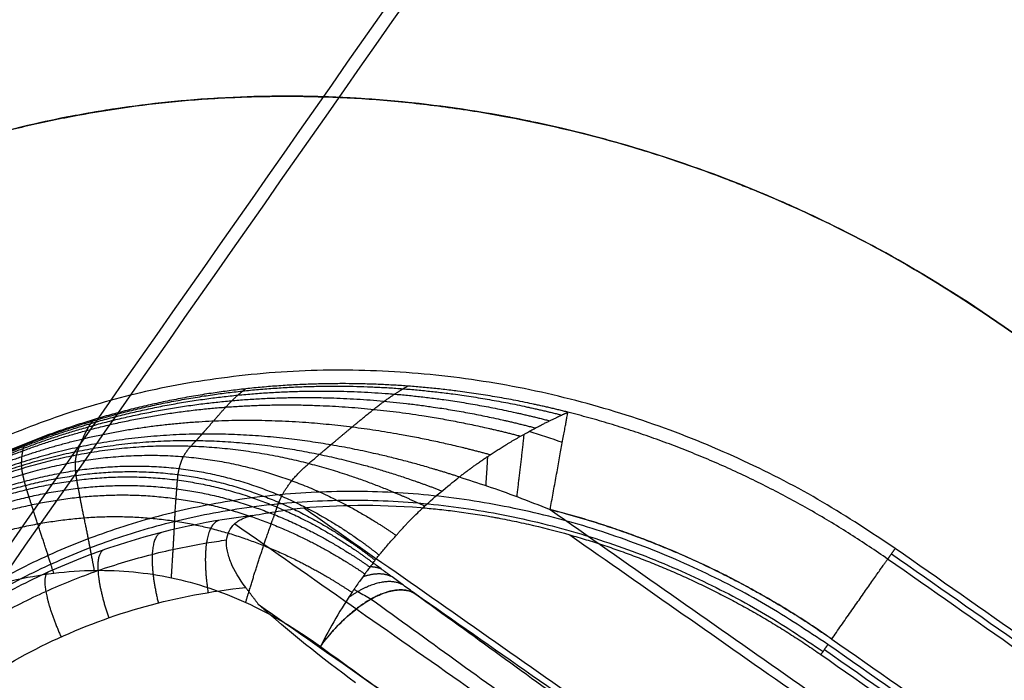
# Model space of a CAD drawing. Header units: millimetres. Extents: x -1267 to 1231, y -1283 to 1250.
# Tile 552 of 656: x -421 to -406, y -186 to -176. Entities that reach past the tile are written whole.
import ezdxf

# ---------------------------------------------------------------- set-up
doc = ezdxf.new("R2010")
doc.units = ezdxf.units.MM
doc.layers.add('Default', color=7, linetype='Continuous', true_color=0x000000)

msp = doc.modelspace()

# ---------------------------------------------------------------- linework, layer by layer
at = {"layer": 'Default'}
for points, degree in [([(-976.261, -413.645, -638.821), (-688.693, -2.956, -638.821), (-401.125, 407.733, -638.821)], 2), ([(-975.497, -412.554, -638.268), (-688.693, -2.956, -638.268), (-401.89, 406.642, -638.268)], 2), ([(-671.85, -542.3, -577.915), (-423.983, -188.309, -577.915), (-176.116, 165.681, -577.915)], 2), ([(-671.136, -540.932, -577.399), (-424.147, -188.195, -577.399), (-177.157, 164.543, -577.399)], 2), ([(-1261.6, 141.817, -453.356), (-809.152, -174.99, -453.356), (-356.705, -491.797, -453.356)], 2), ([(-1260.125, 140.97, -453.883), (-809.066, -174.865, -453.883), (-358.007, -490.7, -453.883)], 2), ([(-417.506, -191.395, -390.636), (-551.663, -97.458, -327.768), (-685.82, -3.52, -264.9)], 2), ([(-418.569, -192.099, -391.853), (-552.726, -98.161, -328.986), (-686.883, -4.223, -266.118)], 2), ([(-686.118, -4.759, -263.683), (-551.961, -98.697, -326.55), (-417.803, -192.635, -389.418)], 2), ([(-418.866, -193.338, -390.636), (-553.024, -99.4, -327.768), (-687.181, -5.462, -264.9)], 2), ([(-430.602, -524.371, -481.812), (-270.526, -295.76, -481.812), (-110.451, -67.148, -481.812)], 2), ([(-429.554, -522.35, -481.346), (-270.772, -295.587, -481.346), (-111.991, -68.824, -481.346)], 2), ([(-406.215, -180.845, -417.501), (-389.52, -192.535, -417.501), (-372.826, -204.225, -417.501)], 2), ([(-406.215, -180.845, -418.055), (-406.215, -180.845, -417.778), (-406.215, -180.845, -417.501)], 2), ([(-372.826, -204.225, -418.055), (-389.52, -192.535, -418.055), (-406.215, -180.845, -418.055)], 2), ([(-412.926, -182.599, -408.012), (-413.094, -182.54, -408.028), (-413.262, -182.484, -408.045), (-413.431, -182.431, -408.06)], 3), ([(-414.492, -183.123, -407.527), (-414.355, -183.165, -407.536), (-414.07, -183.258, -407.55), (-413.611, -183.421, -407.562), (-413.282, -183.549, -407.564), (-413.112, -183.618, -407.564)], 3), ([(-417.63, -183.708, -407.921), (-417.501, -183.684, -408.062), (-417.243, -183.64, -408.336), (-416.987, -183.606, -408.597), (-416.859, -183.591, -408.724)], 3), ([(-389.17, -202.979, -408.724), (-403.014, -193.285, -408.724), (-416.859, -183.591, -408.724)], 2), ([(-413.112, -183.618, -407.564), (-399.252, -193.323, -407.564), (-385.393, -203.027, -407.564)], 2), ([(-417.903, -183.832, -407.536), (-403.765, -193.732, -407.536), (-389.627, -203.631, -407.536)], 2), ([(-412.815, -184.001, -409.358), (-399.018, -193.662, -409.358), (-385.221, -203.323, -409.358)], 2), ([(-407.873, -184.208, -413.271), (-407.93, -184.289, -411.19), (-407.987, -184.37, -409.109)], 2), ([(-375.819, -206.652, -413.271), (-391.846, -195.43, -413.271), (-407.873, -184.208, -413.271)], 2), ([(-407.93, -184.289, -411.19), (-391.903, -195.511, -411.19), (-375.876, -206.733, -411.19)], 2), ([(-415.165, -184.893, -405.204), (-415.228, -184.848, -405.227), (-415.349, -184.761, -405.27), (-415.514, -184.64, -405.33), (-415.665, -184.529, -405.385), (-415.756, -184.461, -405.418), (-415.8, -184.428, -405.434)], 3), ([(-375.933, -206.815, -409.109), (-391.96, -195.592, -409.109), (-407.987, -184.37, -409.109)], 2), ([(-425.142, -195.378, -406.495), (-425.272, -194.859, -406.692), (-425.438, -193.832, -407.046), (-425.424, -192.319, -407.464), (-425.162, -190.88, -407.761), (-424.669, -189.539, -407.94), (-423.962, -188.318, -407.999), (-423.055, -187.236, -407.939), (-421.962, -186.315, -407.76), (-420.7, -185.578, -407.462), (-419.277, -185.048, -407.042), (-418.263, -184.855, -406.691), (-417.736, -184.801, -406.495)], 3), ([(-417.736, -184.801, -406.495), (-417.64, -184.928, -406.422), (-417.545, -185.055, -406.348)], 2), ([(-386.667, -204.848, -405.204), (-400.916, -194.87, -405.204), (-415.165, -184.893, -405.204)], 2), ([(-415.165, -184.893, -405.204), (-414.285, -185.53, -404.674), (-412.585, -186.76, -403.651), (-410.222, -188.469, -402.229), (-408.028, -190.057, -400.908), (-405.991, -191.531, -399.682), (-404.103, -192.897, -398.545), (-402.36, -194.158, -397.497), (-401.302, -194.924, -396.858), (-400.794, -195.291, -396.561)], 3), ([(-417.545, -185.055, -406.348), (-403.814, -194.669, -406.348), (-390.084, -204.284, -406.348)], 2), ([(-416.066, -186.246, -405.424), (-416.586, -185.869, -405.737), (-417.08, -185.472, -406.045), (-417.545, -185.055, -406.348)], 3), ([(-416.6, -185.697, -403.795), (-415.72, -186.333, -403.266), (-414.021, -187.563, -402.243), (-411.658, -189.273, -400.82), (-409.463, -190.861, -399.499), (-407.426, -192.335, -398.273), (-405.538, -193.7, -397.137), (-403.796, -194.962, -396.088), (-402.736, -195.727, -395.45), (-402.235, -196.097, -395.147)], 3), ([(-408.895, -185.667, -413.271), (-408.948, -185.743, -411.314), (-409.002, -185.819, -409.358)], 2), ([(-376.841, -208.111, -413.271), (-392.868, -196.889, -413.271), (-408.895, -185.667, -413.271)], 2), ([(-408.836, -185.583, -407.564), (-392.809, -196.805, -407.564), (-376.782, -208.027, -407.564)], 2), ([(-409.002, -185.819, -409.358), (-392.975, -197.042, -409.358), (-376.948, -208.264, -409.358)], 2), ([(-408.948, -185.743, -411.314), (-392.921, -196.965, -411.314), (-376.894, -208.188, -411.314)], 2)]:
    msp.add_open_spline(points, degree=degree, dxfattribs=at)
for points, degree, knots in [([(-197.202, -347.102, -417.282), (-220.396, -330.861, -439.975), (-291.255, -281.245, -502.464), (-454.271, -167.1, -605.675), (-598.91, -65.823, -638.821), (-688.693, -2.956, -638.821)], 3, [2.41548, 2.41548, 2.41548, 2.41548, 70.396144, 198.636056, 404.995527, 404.995527, 404.995527, 404.995527]), ([(-198.495, -346.196, -417.836), (-221.379, -330.173, -440.159), (-291.89, -280.8, -502.242), (-454.421, -166.995, -605.144), (-598.966, -65.783, -638.268), (-688.693, -2.956, -638.268)], 3, [2.408267, 2.408267, 2.408267, 2.408267, 69.367076, 197.537893, 403.786179, 403.786179, 403.786179, 403.786179]), ([(-430.258, -183.914, -417.282), (-429.691, -183.104, -417.282), (-428.737, -181.991, -417.286), (-427.627, -181.031, -417.294), (-426.852, -180.425, -417.301), (-426.446, -180.138, -417.305), (-425.185, -179.335, -417.318), (-424.303, -178.884, -417.328), (-422.917, -178.333, -417.345), (-422.209, -178.089, -417.354), (-421.355, -177.86, -417.365), (-420.921, -177.759, -417.371), (-420.734, -177.719, -417.374), (-420.609, -177.693, -417.375), (-420.548, -177.681, -417.376), (-419.961, -177.565, -417.384), (-419.171, -177.447, -417.394), (-418.237, -177.374, -417.406), (-417.767, -177.353, -417.412), (-417.531, -177.347, -417.414), (-417.43, -177.345, -417.416), (-417.362, -177.344, -417.417), (-417.331, -177.344, -417.417), (-416.706, -177.338, -417.425), (-415.825, -177.372, -417.435), (-414.8, -177.488, -417.446), (-414.288, -177.564, -417.452), (-414.032, -177.607, -417.454), (-413.904, -177.63, -417.456), (-413.85, -177.64, -417.456), (-413.813, -177.647, -417.457), (-413.797, -177.65, -417.457), (-413.131, -177.774, -417.464), (-412.491, -177.928, -417.47), (-411.54, -178.211, -417.477), (-411.068, -178.364, -417.481), (-410.52, -178.566, -417.485), (-410.247, -178.673, -417.487), (-410.131, -178.72, -417.487), (-410.053, -178.751, -417.488), (-410.017, -178.766, -417.488), (-408.653, -179.328, -417.497), (-407.4, -180.016, -417.501), (-406.215, -180.845, -417.501)], 3, [0, 0, 0, 0, 2.1622, 3.2433, 3.2433, 4.3244, 4.3244, 6.486601, 6.486601, 7.567701, 8.108251, 8.378526, 8.513663, 8.513663, 8.648801, 8.648801, 9.729901, 10.270451, 10.540726, 10.675863, 10.743432, 10.743432, 10.811001, 10.811001, 11.892101, 12.432651, 12.702926, 12.838064, 12.905632, 12.939417, 12.939417, 12.973201, 12.973201, 14.054301, 14.054301, 14.594851, 14.865126, 15.000264, 15.067833, 15.067833, 15.135401, 15.135401, 17.297601, 17.297601, 17.297601, 17.297601]), ([(-406.215, -180.845, -418.055), (-406.808, -180.43, -418.055), (-407.417, -180.051, -418.054), (-408.358, -179.535, -418.051), (-408.834, -179.291, -418.049), (-409.402, -179.029, -418.046), (-409.688, -178.904, -418.044), (-409.812, -178.851, -418.043), (-409.894, -178.817, -418.043), (-409.938, -178.798, -418.043), (-410.599, -178.526, -418.039), (-411.227, -178.304, -418.034), (-412.179, -178.021, -418.026), (-412.657, -177.892, -418.022), (-413.22, -177.765, -418.017), (-413.502, -177.706, -418.014), (-413.643, -177.679, -418.012), (-413.704, -177.667, -418.012), (-413.744, -177.659, -418.011), (-413.766, -177.655, -418.011), (-414.369, -177.543, -418.005), (-415.248, -177.423, -417.996), (-416.277, -177.358, -417.984), (-416.792, -177.344, -417.977), (-417.05, -177.342, -417.974), (-417.16, -177.343, -417.973), (-417.234, -177.343, -417.972), (-417.274, -177.343, -417.972), (-417.848, -177.349, -417.964), (-418.653, -177.394, -417.954), (-419.579, -177.511, -417.942), (-420.039, -177.585, -417.936), (-420.236, -177.621, -417.934), (-420.367, -177.645, -417.932), (-420.435, -177.658, -417.931), (-421.503, -177.87, -417.917), (-422.468, -178.153, -417.905), (-424.313, -178.888, -417.882), (-425.192, -179.339, -417.872), (-427.718, -180.951, -417.846), (-429.126, -182.297, -417.836), (-430.258, -183.914, -417.836)], 3, [0, 0, 0, 0, 1.081886, 1.081886, 1.622829, 1.893301, 2.028537, 2.096155, 2.096155, 2.163772, 2.163772, 3.245659, 3.245659, 3.786602, 4.057073, 4.192309, 4.259927, 4.293736, 4.293736, 4.327545, 4.327545, 5.409431, 5.950374, 6.220846, 6.356082, 6.423699, 6.423699, 6.491317, 6.491317, 7.573204, 8.114147, 8.384618, 8.519854, 8.519854, 8.65509, 8.65509, 10.818862, 10.818862, 12.982635, 12.982635, 17.310179, 17.310179, 17.310179, 17.310179]), ([(-412.842, -182.14, -409.109), (-413.314, -182.02, -409.109), (-414.278, -181.818, -409.109), (-415.771, -181.638, -409.109), (-417.529, -181.67, -409.109), (-419.421, -182.019, -409.109), (-421.042, -182.556, -409.109), (-422.381, -183.191, -409.109), (-423.462, -183.855, -409.109), (-424.374, -184.564, -409.109), (-425.159, -185.318, -409.109), (-425.782, -186.029, -409.109), (-426.284, -186.7, -409.109), (-426.742, -187.401, -409.109), (-427.197, -188.229, -409.109), (-427.636, -189.224, -409.109), (-427.989, -190.322, -409.109), (-428.243, -191.563, -409.109), (-428.382, -193.039, -409.109), (-428.319, -195.197, -409.109), (-427.912, -197.126, -409.109), (-427.254, -198.777, -409.109), (-426.516, -200.082, -409.109), (-425.969, -200.886, -409.109)], 5, [0, 0, 0, 0, 0, 0, 1.381713, 2.763425, 4.145136, 4.835992, 5.526848, 6.606181, 7.685515, 8.764849, 9.304516, 9.844182, 10.386435, 10.928687, 12.013191, 13.097695, 14.1822, 14.876221, 15.570241, 16.958283, 19.734368, 19.734368, 19.734368, 19.734368, 19.734368, 19.734368]), ([(-425.966, -200.792, -408.749), (-426.509, -199.995, -408.772), (-427.242, -198.705, -408.81), (-427.896, -197.073, -408.858), (-428.303, -195.167, -408.915), (-428.371, -193.031, -408.971), (-428.236, -191.567, -409.003), (-427.985, -190.331, -409.024), (-427.634, -189.232, -409.036), (-427.196, -188.235, -409.041), (-426.74, -187.404, -409.044), (-426.28, -186.702, -409.045), (-425.778, -186.03, -409.045), (-425.153, -185.317, -409.044), (-424.366, -184.563, -409.039), (-423.452, -183.855, -409.027), (-422.374, -183.196, -409.004), (-421.046, -182.57, -408.968), (-419.441, -182.043, -408.919), (-417.571, -181.703, -408.857), (-415.834, -181.678, -408.8), (-414.359, -181.861, -408.754), (-413.405, -182.064, -408.725), (-412.938, -182.183, -408.71)], 5, [0.0000267, 0.0000267, 0.0000267, 0.0000267, 0.0000267, 0.0000267, 0.1406726, 0.2110088, 0.246177, 0.2813451, 0.3363002, 0.3912553, 0.4462105, 0.473688, 0.5011656, 0.5285121, 0.5558587, 0.6105518, 0.6652449, 0.719938, 0.7549457, 0.7899535, 0.859969, 0.9299845, 1, 1, 1, 1, 1, 1]), ([(-425.955, -200.601, -408.437), (-426.489, -199.821, -408.468), (-427.212, -198.559, -408.526), (-427.86, -196.968, -408.61), (-428.272, -195.107, -408.72), (-428.35, -193.016, -408.83), (-428.225, -191.575, -408.894), (-427.982, -190.349, -408.938), (-427.634, -189.251, -408.962), (-427.196, -188.248, -408.973), (-426.738, -187.411, -408.978), (-426.276, -186.705, -408.979), (-425.771, -186.03, -408.979), (-425.142, -185.312, -408.975), (-424.349, -184.556, -408.965), (-423.434, -183.851, -408.94), (-422.363, -183.203, -408.895), (-421.054, -182.594, -408.826), (-419.48, -182.088, -408.733), (-417.651, -181.77, -408.62), (-415.953, -181.759, -408.522), (-414.512, -181.947, -408.451), (-413.578, -182.151, -408.41), (-413.12, -182.27, -408.391)], 5, [0, 0, 0, 0, 0, 0, 0.1406726, 0.2110088, 0.246177, 0.2813451, 0.3363002, 0.3912553, 0.4462105, 0.473688, 0.5011656, 0.5285121, 0.5558587, 0.6105518, 0.6652449, 0.719938, 0.7549457, 0.7899535, 0.859969, 0.9299845, 1, 1, 1, 1, 1, 1]), ([(-418.399, -182.472, -407.658), (-418.366, -182.434, -407.714), (-418.296, -182.355, -407.823), (-418.204, -182.253, -407.953), (-418.097, -182.123, -408.132), (-417.96, -181.977, -408.383), (-417.852, -181.876, -408.628), (-417.786, -181.822, -408.813), (-417.753, -181.798, -408.961), (-417.741, -181.788, -409.06), (-417.739, -181.785, -409.109)], 5, [0.734638, 0.734638, 0.734638, 0.734638, 0.734638, 0.734638, 0.8009784, 0.8673189, 0.9004892, 0.9336595, 0.9668297, 0.9999971, 0.9999971, 0.9999971, 0.9999971, 0.9999971, 0.9999971]), ([(-416.444, -182.636, -407.508), (-416.379, -182.581, -407.556), (-416.249, -182.471, -407.65), (-416.085, -182.337, -407.769), (-415.894, -182.173, -407.942), (-415.657, -181.989, -408.209), (-415.472, -181.86, -408.488), (-415.358, -181.79, -408.716), (-415.301, -181.758, -408.909), (-415.281, -181.746, -409.042), (-415.276, -181.743, -409.109)], 5, [0.734638, 0.734638, 0.734638, 0.734638, 0.734638, 0.734638, 0.8009784, 0.8673189, 0.9004892, 0.9336595, 0.9668297, 0.9999971, 0.9999971, 0.9999971, 0.9999971, 0.9999971, 0.9999971]), ([(-425.936, -200.358, -408.186), (-426.456, -199.597, -408.215), (-427.164, -198.371, -408.278), (-427.807, -196.831, -408.385), (-428.226, -195.031, -408.533), (-428.321, -192.996, -408.689), (-428.21, -191.586, -408.783), (-427.977, -190.373, -408.848), (-427.635, -189.275, -408.885), (-427.197, -188.265, -408.903), (-426.736, -187.42, -408.91), (-426.272, -186.708, -408.912), (-425.762, -186.028, -408.911), (-425.127, -185.304, -408.905), (-424.328, -184.546, -408.887), (-423.411, -183.846, -408.849), (-422.349, -183.212, -408.783), (-421.062, -182.626, -408.686), (-419.525, -182.149, -408.558), (-417.745, -181.86, -408.408), (-416.095, -181.867, -408.285), (-414.692, -182.06, -408.206), (-413.781, -182.262, -408.165), (-413.334, -182.379, -408.147)], 5, [0.0000126, 0.0000126, 0.0000126, 0.0000126, 0.0000126, 0.0000126, 0.1406726, 0.2110088, 0.246177, 0.2813451, 0.3363002, 0.3912553, 0.4462105, 0.473688, 0.5011656, 0.5285121, 0.5558587, 0.6105518, 0.6652449, 0.719938, 0.7549457, 0.7899535, 0.859969, 0.9299845, 1, 1, 1, 1, 1, 1]), ([(-425.905, -200.089, -407.984), (-426.409, -199.348, -408.005), (-427.101, -198.161, -408.064), (-427.74, -196.679, -408.182), (-428.17, -194.946, -408.359), (-428.286, -192.975, -408.552), (-428.191, -191.598, -408.671), (-427.971, -190.4, -408.755), (-427.636, -189.302, -408.806), (-427.198, -188.285, -408.832), (-426.734, -187.431, -408.843), (-426.266, -186.712, -408.845), (-425.752, -186.026, -408.843), (-425.11, -185.296, -408.832), (-424.304, -184.535, -408.806), (-423.385, -183.842, -408.755), (-422.333, -183.224, -408.669), (-421.07, -182.664, -408.549), (-419.572, -182.22, -408.394), (-417.845, -181.964, -408.218), (-416.245, -181.992, -408.082), (-414.883, -182.19, -408.004), (-413.996, -182.389, -407.97), (-413.56, -182.503, -407.957)], 5, [0, 0, 0, 0, 0, 0, 0.1406726, 0.2110088, 0.246177, 0.2813451, 0.3363002, 0.3912553, 0.4462105, 0.473688, 0.5011656, 0.5285121, 0.5558587, 0.6105518, 0.6652449, 0.719938, 0.7549457, 0.7899535, 0.859969, 0.9299845, 1, 1, 1, 1, 1, 1]), ([(-425.808, -199.528, -407.697), (-426.289, -198.835, -407.693), (-426.957, -197.734, -407.73), (-427.593, -196.371, -407.847), (-428.045, -194.776, -408.049), (-428.204, -192.933, -408.289), (-428.142, -191.622, -408.446), (-427.95, -190.454, -408.565), (-427.629, -189.356, -408.644), (-427.195, -188.324, -408.689), (-426.725, -187.452, -408.708), (-426.252, -186.722, -408.713), (-425.73, -186.026, -408.708), (-425.075, -185.284, -408.687), (-424.255, -184.521, -408.641), (-423.332, -183.84, -408.561), (-422.296, -183.258, -408.442), (-421.081, -182.752, -408.286), (-419.661, -182.373, -408.097), (-418.041, -182.187, -407.897), (-416.544, -182.258, -407.76), (-415.266, -182.472, -407.701), (-414.43, -182.672, -407.689), (-414.019, -182.784, -407.69)], 5, [0, 0, 0, 0, 0, 0, 0.1406726, 0.2110088, 0.246177, 0.2813451, 0.3363002, 0.3912553, 0.4462105, 0.473688, 0.5011656, 0.5285121, 0.5558587, 0.6105518, 0.6652449, 0.719938, 0.7549457, 0.7899535, 0.859969, 0.9299845, 1, 1, 1, 1, 1, 1]), ([(-420.263, -182.67, -407.909), (-420.254, -182.646, -407.962), (-420.234, -182.596, -408.066), (-420.206, -182.533, -408.194), (-420.171, -182.453, -408.36), (-420.124, -182.367, -408.573), (-420.086, -182.307, -408.766), (-420.061, -182.276, -408.902), (-420.049, -182.261, -409.006), (-420.045, -182.255, -409.075), (-420.044, -182.253, -409.109)], 5, [0.734638, 0.734638, 0.734638, 0.734638, 0.734638, 0.734638, 0.8009784, 0.8673189, 0.9004892, 0.9336595, 0.9668297, 0.9999971, 0.9999971, 0.9999971, 0.9999971, 0.9999971, 0.9999971]), ([(-414.492, -183.123, -407.527), (-414.395, -183.047, -407.55), (-414.202, -182.904, -407.606), (-413.97, -182.747, -407.7), (-413.701, -182.579, -407.84), (-413.373, -182.397, -408.089), (-413.116, -182.266, -408.369), (-412.956, -182.191, -408.625), (-412.876, -182.155, -408.856), (-412.849, -182.142, -409.022), (-412.842, -182.14, -409.109)], 5, [0, 0, 0, 0, 0, 0, 0.431572, 0.863145, 1.078932, 1.294719, 1.510505, 1.726292, 1.726292, 1.726292, 1.726292, 1.726292, 1.726292]), ([(-414.492, -183.123, -407.527), (-414.876, -182.998, -407.504), (-415.653, -182.772, -407.478), (-416.839, -182.518, -407.496), (-418.227, -182.396, -407.616), (-419.74, -182.52, -407.824), (-421.084, -182.843, -408.036), (-422.255, -183.305, -408.222), (-423.278, -183.856, -408.372), (-424.208, -184.522, -408.48), (-425.041, -185.284, -408.546), (-425.709, -186.032, -408.576), (-426.235, -186.734, -408.584), (-426.711, -187.472, -408.578), (-427.181, -188.357, -408.55), (-427.607, -189.402, -408.486), (-427.912, -190.501, -408.38), (-428.08, -191.645, -408.228), (-428.116, -192.897, -408.04), (-427.925, -194.622, -407.766), (-427.455, -196.082, -407.556), (-426.812, -197.317, -407.463), (-426.139, -198.314, -407.474), (-425.654, -198.941, -407.522)], 5, [-17.307135, -17.307135, -17.307135, -17.307135, -17.307135, -17.307135, -16.095367, -14.883599, -13.671832, -13.065948, -12.460064, -11.513483, -10.566902, -9.620321, -9.147031, -8.67374, -8.198182, -7.722625, -6.771509, -5.820393, -4.869278, -4.260618, -3.651958, -2.434639, 0, 0, 0, 0, 0, 0]), ([(-425.544, -198.616, -407.425), (-426.048, -198.036, -407.353), (-426.739, -197.107, -407.317), (-427.392, -195.943, -407.401), (-427.868, -194.552, -407.617), (-428.068, -192.882, -407.911), (-428.043, -191.656, -408.117), (-427.884, -190.521, -408.286), (-427.589, -189.42, -408.406), (-427.168, -188.37, -408.479), (-426.7, -187.48, -408.511), (-426.225, -186.741, -408.518), (-425.698, -186.039, -408.509), (-425.025, -185.291, -408.473), (-424.185, -184.532, -408.398), (-423.25, -183.873, -408.276), (-422.233, -183.334, -408.109), (-421.083, -182.891, -407.906), (-419.776, -182.591, -407.68), (-418.318, -182.494, -407.465), (-416.99, -182.648, -407.352), (-415.86, -182.939, -407.354), (-415.119, -183.194, -407.401), (-414.754, -183.336, -407.435)], 5, [0.0000356, 0.0000356, 0.0000356, 0.0000356, 0.0000356, 0.0000356, 0.1406726, 0.2110088, 0.246177, 0.2813451, 0.3363002, 0.3912553, 0.4462105, 0.473688, 0.5011656, 0.5285121, 0.5558587, 0.6105518, 0.6652449, 0.719938, 0.7549457, 0.7899535, 0.859969, 0.9299845, 1.0000242, 1.0000242, 1.0000242, 1.0000242, 1.0000242, 1.0000242]), ([(-418.771, -183.17, -406.403), (-418.769, -183.154, -406.438), (-418.766, -183.121, -406.508), (-418.761, -183.057, -406.649), (-418.734, -182.935, -406.847), (-418.691, -182.81, -407.057), (-418.614, -182.7, -407.26), (-418.523, -182.608, -407.456), (-418.453, -182.533, -407.57), (-418.417, -182.493, -407.629), (-418.399, -182.472, -407.658)], 5, [0.4535622, 0.4535622, 0.4535622, 0.4535622, 0.4535622, 0.4535622, 0.4886966, 0.5238311, 0.5941, 0.6643689, 0.6995034, 0.734638, 0.734638, 0.734638, 0.734638, 0.734638, 0.734638]), ([(-425.418, -198.295, -407.26), (-425.952, -197.771, -407.186), (-426.673, -196.915, -407.15), (-427.341, -195.824, -407.241), (-427.819, -194.496, -407.472), (-428.023, -192.872, -407.788), (-428.003, -191.666, -408.011), (-427.852, -190.537, -408.195), (-427.566, -189.433, -408.329), (-427.152, -188.379, -408.411), (-426.688, -187.486, -408.448), (-426.215, -186.748, -408.456), (-425.688, -186.048, -408.445), (-425.012, -185.302, -408.405), (-424.166, -184.548, -408.321), (-423.225, -183.896, -408.185), (-422.211, -183.367, -408.001), (-421.078, -182.936, -407.782), (-419.805, -182.651, -407.539), (-418.401, -182.578, -407.308), (-417.133, -182.766, -407.189), (-416.06, -183.103, -407.19), (-415.361, -183.4, -407.239), (-415.017, -183.564, -407.275)], 5, [0.0001149, 0.0001149, 0.0001149, 0.0001149, 0.0001149, 0.0001149, 0.1406726, 0.2110088, 0.246177, 0.2813451, 0.3363002, 0.3912553, 0.4462105, 0.473688, 0.5011656, 0.5285121, 0.5558587, 0.6105518, 0.6652449, 0.719938, 0.7549457, 0.7899535, 0.859969, 0.9299845, 0.9998626, 0.9998626, 0.9998626, 0.9998626, 0.9998626, 0.9998626]), ([(-421.138, -182.902, -408.045), (-421.138, -182.883, -408.094), (-421.136, -182.847, -408.192), (-421.132, -182.802, -408.313), (-421.125, -182.749, -408.469), (-421.113, -182.693, -408.659), (-421.101, -182.655, -408.826), (-421.093, -182.635, -408.94), (-421.09, -182.626, -409.025), (-421.089, -182.621, -409.081), (-421.088, -182.62, -409.109)], 5, [0.734638, 0.734638, 0.734638, 0.734638, 0.734638, 0.734638, 0.8009784, 0.8673189, 0.9004892, 0.9336595, 0.9668297, 0.9999971, 0.9999971, 0.9999971, 0.9999971, 0.9999971, 0.9999971]), ([(-420.299, -183.172, -406.865), (-420.301, -183.157, -406.894), (-420.306, -183.127, -406.951), (-420.316, -183.07, -407.064), (-420.321, -182.977, -407.223), (-420.324, -182.89, -407.387), (-420.314, -182.818, -407.551), (-420.295, -182.757, -407.718), (-420.278, -182.709, -407.825), (-420.268, -182.683, -407.881), (-420.263, -182.67, -407.909)], 5, [0.4535622, 0.4535622, 0.4535622, 0.4535622, 0.4535622, 0.4535622, 0.4886966, 0.5238311, 0.5941, 0.6643689, 0.6995034, 0.734638, 0.734638, 0.734638, 0.734638, 0.734638, 0.734638]), ([(-417.259, -183.582, -405.925), (-417.254, -183.569, -405.968), (-417.244, -183.541, -406.055), (-417.223, -183.483, -406.236), (-417.164, -183.355, -406.514), (-417.055, -183.184, -406.83), (-416.878, -182.998, -407.11), (-416.685, -182.839, -407.324), (-416.547, -182.723, -407.432), (-416.479, -182.665, -407.483), (-416.444, -182.636, -407.508)], 5, [0.4535622, 0.4535622, 0.4535622, 0.4535622, 0.4535622, 0.4535622, 0.4886966, 0.5238311, 0.5941, 0.6643689, 0.6995034, 0.734638, 0.734638, 0.734638, 0.734638, 0.734638, 0.734638]), ([(-425.15, -197.752, -406.731), (-425.745, -197.331, -406.726), (-426.528, -196.61, -406.775), (-427.228, -195.642, -406.931), (-427.716, -194.413, -407.206), (-427.93, -192.858, -407.561), (-427.921, -191.682, -407.811), (-427.787, -190.559, -408.024), (-427.517, -189.45, -408.184), (-427.117, -188.39, -408.286), (-426.662, -187.496, -408.334), (-426.194, -186.763, -408.344), (-425.67, -186.069, -408.331), (-424.99, -185.33, -408.28), (-424.134, -184.587, -408.175), (-423.183, -183.948, -408.012), (-422.169, -183.435, -407.8), (-421.06, -183.025, -407.552), (-419.839, -182.768, -407.277), (-418.519, -182.736, -407.005), (-417.352, -182.989, -406.827), (-416.382, -183.419, -406.754), (-415.756, -183.798, -406.741), (-415.451, -184.01, -406.743)], 5, [0.0000288, 0.0000288, 0.0000288, 0.0000288, 0.0000288, 0.0000288, 0.1406726, 0.2110088, 0.246177, 0.2813451, 0.3363002, 0.3912553, 0.4462105, 0.473688, 0.5011656, 0.5285121, 0.5558587, 0.6105518, 0.6652449, 0.719938, 0.7549457, 0.7899535, 0.859969, 0.9299845, 0.9999795, 0.9999795, 0.9999795, 0.9999795, 0.9999795, 0.9999795]), ([(-424.956, -197.421, -406.056), (-425.564, -197.05, -406.174), (-426.36, -196.401, -406.367), (-427.07, -195.505, -406.623), (-427.575, -194.347, -406.949), (-427.818, -192.848, -407.336), (-427.834, -191.697, -407.607), (-427.723, -190.582, -407.842), (-427.47, -189.47, -408.027), (-427.082, -188.406, -408.151), (-426.632, -187.51, -408.209), (-426.168, -186.781, -408.223), (-425.646, -186.092, -408.207), (-424.963, -185.358, -408.145), (-424.099, -184.623, -408.019), (-423.139, -183.999, -407.83), (-422.125, -183.511, -407.594), (-421.034, -183.133, -407.324), (-419.849, -182.914, -407.022), (-418.586, -182.923, -406.701), (-417.485, -183.211, -406.437), (-416.576, -183.677, -406.236), (-415.993, -184.082, -406.112), (-415.708, -184.309, -406.052)], 5, [0.0000431, 0.0000431, 0.0000431, 0.0000431, 0.0000431, 0.0000431, 0.1406726, 0.2110088, 0.246177, 0.2813451, 0.3363002, 0.3912553, 0.4462105, 0.473688, 0.5011656, 0.5285121, 0.5558587, 0.6105518, 0.6652449, 0.719938, 0.7549457, 0.7899535, 0.859969, 0.9299845, 0.9999225, 0.9999225, 0.9999225, 0.9999225, 0.9999225, 0.9999225]), ([(-421.061, -183.314, -407.086), (-421.064, -183.301, -407.112), (-421.072, -183.275, -407.164), (-421.088, -183.225, -407.267), (-421.106, -183.15, -407.414), (-421.122, -183.08, -407.565), (-421.133, -183.019, -407.717), (-421.138, -182.968, -407.866), (-421.138, -182.93, -407.967), (-421.138, -182.911, -408.019), (-421.138, -182.902, -408.045)], 5, [0.4535622, 0.4535622, 0.4535622, 0.4535622, 0.4535622, 0.4535622, 0.4886966, 0.5238311, 0.5941, 0.6643689, 0.6995034, 0.734638, 0.734638, 0.734638, 0.734638, 0.734638, 0.734638]), ([(-424.902, -197.339, -405.732), (-425.499, -196.97, -405.9), (-426.281, -196.329, -406.152), (-426.985, -195.451, -406.453), (-427.494, -194.317, -406.807), (-427.753, -192.843, -407.213), (-427.783, -191.705, -407.496), (-427.686, -190.594, -407.743), (-427.442, -189.482, -407.94), (-427.06, -188.417, -408.072), (-426.612, -187.52, -408.136), (-426.151, -186.793, -408.15), (-425.63, -186.107, -408.133), (-424.945, -185.375, -408.067), (-424.077, -184.645, -407.932), (-423.114, -184.03, -407.732), (-422.1, -183.555, -407.484), (-421.017, -183.196, -407.201), (-419.847, -182.995, -406.881), (-418.606, -183.019, -406.534), (-417.524, -183.31, -406.23), (-416.629, -183.768, -405.976), (-416.052, -184.165, -405.806), (-415.77, -184.387, -405.721)], 5, [-0.0000008, -0.0000008, -0.0000008, -0.0000008, -0.0000008, -0.0000008, 0.1406726, 0.2110088, 0.246177, 0.2813451, 0.3363002, 0.3912553, 0.4462105, 0.473688, 0.5011656, 0.5285121, 0.5558587, 0.6105518, 0.6652449, 0.719938, 0.7549457, 0.7899535, 0.859969, 0.9299845, 0.999938, 0.999938, 0.999938, 0.999938, 0.999938, 0.999938]), ([(-424.874, -197.296, -405.449), (-425.455, -196.919, -405.647), (-426.217, -196.276, -405.937), (-426.907, -195.406, -406.273), (-427.415, -194.292, -406.654), (-427.685, -192.839, -407.085), (-427.728, -191.713, -407.383), (-427.642, -190.606, -407.642), (-427.409, -189.494, -407.85), (-427.033, -188.428, -407.99), (-426.59, -187.531, -408.057), (-426.131, -186.807, -408.073), (-425.612, -186.125, -408.055), (-424.925, -185.396, -407.985), (-424.055, -184.673, -407.843), (-423.087, -184.067, -407.632), (-422.073, -183.605, -407.37), (-420.997, -183.261, -407.072), (-419.841, -183.074, -406.732), (-418.617, -183.106, -406.359), (-417.549, -183.39, -406.023), (-416.66, -183.833, -405.732), (-416.083, -184.215, -405.534), (-415.8, -184.428, -405.434)], 5, [-15.790386, -15.790386, -15.790386, -15.790386, -15.790386, -15.790386, -13.569112, -12.458475, -11.903157, -11.347838, -10.480076, -9.612313, -8.744551, -8.31067, -7.876788, -7.444976, -7.013163, -6.149538, -5.285913, -4.422287, -3.869501, -3.316716, -2.211144, -1.105572, 0, 0, 0, 0, 0, 0]), ([(-418.863, -184.654, -404.991), (-418.853, -184.459, -405.042), (-418.834, -184.179, -405.164), (-418.814, -183.884, -405.366), (-418.811, -183.611, -405.668), (-418.783, -183.352, -406.03), (-418.778, -183.248, -406.238), (-418.774, -183.196, -406.347), (-418.771, -183.17, -406.403)], 5, [-0.0000001, -0.0000001, -0.0000001, -0.0000001, -0.0000001, -0.0000001, 0.2267811, 0.3401716, 0.3968669, 0.4535622, 0.4535622, 0.4535622, 0.4535622, 0.4535622, 0.4535622]), ([(-415.8, -184.428, -405.434), (-415.793, -184.418, -405.535), (-415.781, -184.402, -405.649), (-415.753, -184.365, -405.835), (-415.741, -184.35, -405.899), (-415.721, -184.324, -405.998), (-415.709, -184.31, -406.048), (-415.697, -184.295, -406.099), (-415.688, -184.284, -406.133), (-415.683, -184.278, -406.153), (-415.649, -184.237, -406.277), (-415.611, -184.192, -406.39), (-415.544, -184.114, -406.554), (-415.52, -184.087, -406.608), (-415.48, -184.043, -406.687), (-415.46, -184.02, -406.726), (-415.435, -183.993, -406.771), (-415.422, -183.979, -406.793), (-415.417, -183.973, -406.802), (-415.413, -183.969, -406.808), (-415.41, -183.966, -406.814), (-415.404, -183.959, -406.824), (-415.387, -183.94, -406.853), (-415.343, -183.892, -406.92), (-415.325, -183.873, -406.946), (-415.292, -183.838, -406.991), (-415.281, -183.825, -407.007), (-415.261, -183.805, -407.031), (-415.252, -183.795, -407.043), (-415.241, -183.784, -407.056), (-415.234, -183.776, -407.065), (-415.229, -183.771, -407.071), (-415.194, -183.735, -407.112), (-415.16, -183.701, -407.148), (-415.105, -183.647, -407.201), (-415.077, -183.62, -407.226), (-415.048, -183.593, -407.25), (-415.028, -183.575, -407.266), (-415.016, -183.564, -407.276), (-414.976, -183.527, -407.306), (-414.939, -183.494, -407.333), (-414.873, -183.437, -407.373), (-414.85, -183.417, -407.386), (-414.801, -183.375, -407.413), (-414.77, -183.349, -407.428), (-414.635, -183.237, -407.49), (-414.551, -183.171, -407.513), (-414.492, -183.123, -407.527)], 3, [0, 0, 0, 0, 0.239736, 0.239736, 0.359604, 0.359604, 0.419538, 0.449505, 0.449505, 0.479472, 0.479472, 0.719208, 0.719208, 0.839076, 0.839076, 0.89901, 0.928977, 0.94396, 0.951452, 0.951452, 0.958944, 0.958944, 1.078812, 1.078812, 1.138746, 1.138746, 1.168713, 1.168713, 1.183696, 1.191188, 1.191188, 1.19868, 1.19868, 1.318548, 1.318548, 1.378481, 1.408448, 1.408448, 1.438415, 1.438415, 1.558283, 1.558283, 1.618217, 1.618217, 1.678151, 1.678151, 1.917887, 1.917887, 1.917887, 1.917887]), ([(-424.829, -197.229, -405.066), (-425.387, -196.841, -405.292), (-426.116, -196.195, -405.621), (-426.783, -195.339, -405.996), (-427.284, -194.255, -406.411), (-427.569, -192.834, -406.876), (-427.63, -191.726, -407.197), (-427.564, -190.626, -407.476), (-427.346, -189.513, -407.7), (-426.983, -188.447, -407.85), (-426.546, -187.552, -407.923), (-426.093, -186.833, -407.94), (-425.577, -186.158, -407.921), (-424.89, -185.437, -407.846), (-424.015, -184.725, -407.693), (-423.041, -184.135, -407.466), (-422.026, -183.694, -407.185), (-420.961, -183.373, -406.864), (-419.826, -183.205, -406.498), (-418.632, -183.245, -406.09), (-417.588, -183.517, -405.718), (-416.71, -183.932, -405.39), (-416.134, -184.29, -405.164), (-415.85, -184.49, -405.05)], 5, [0, 0, 0, 0, 0, 0, 0.1406726, 0.2110088, 0.246177, 0.2813451, 0.3363002, 0.3912553, 0.4462105, 0.473688, 0.5011656, 0.5285121, 0.5558587, 0.6105518, 0.6652449, 0.719938, 0.7549457, 0.7899535, 0.859969, 0.9299845, 0.9999221, 0.9999221, 0.9999221, 0.9999221, 0.9999221, 0.9999221]), ([(-420.65, -184.584, -405.725), (-420.704, -184.419, -405.793), (-420.781, -184.177, -405.931), (-420.865, -183.915, -406.158), (-420.951, -183.667, -406.476), (-421.012, -183.467, -406.796), (-421.041, -183.379, -406.961), (-421.054, -183.336, -407.044), (-421.061, -183.314, -407.086)], 5, [0.0000003, 0.0000003, 0.0000003, 0.0000003, 0.0000003, 0.0000003, 0.2267811, 0.3401716, 0.3968669, 0.4535622, 0.4535622, 0.4535622, 0.4535622, 0.4535622, 0.4535622]), ([(-420.033, -184.541, -405.49), (-420.067, -184.364, -405.554), (-420.115, -184.106, -405.688), (-420.168, -183.829, -405.906), (-420.23, -183.567, -406.217), (-420.267, -183.34, -406.55), (-420.287, -183.244, -406.728), (-420.295, -183.196, -406.819), (-420.299, -183.172, -406.865)], 5, [0.0000006, 0.0000006, 0.0000006, 0.0000006, 0.0000006, 0.0000006, 0.2267811, 0.3401716, 0.3968669, 0.4535622, 0.4535622, 0.4535622, 0.4535622, 0.4535622, 0.4535622]), ([(-424.755, -197.123, -404.747), (-425.293, -196.735, -404.994), (-425.996, -196.097, -405.351), (-426.644, -195.264, -405.751), (-427.141, -194.215, -406.187), (-427.442, -192.829, -406.672), (-427.52, -191.741, -407.007), (-427.474, -190.648, -407.3), (-427.272, -189.536, -407.537), (-426.921, -188.471, -407.696), (-426.491, -187.579, -407.774), (-426.044, -186.868, -407.792), (-425.533, -186.201, -407.772), (-424.845, -185.488, -407.692), (-423.967, -184.789, -407.53), (-422.989, -184.214, -407.291), (-421.974, -183.794, -406.996), (-420.922, -183.497, -406.661), (-419.809, -183.349, -406.279), (-418.646, -183.4, -405.852), (-417.632, -183.665, -405.457), (-416.773, -184.063, -405.101), (-416.207, -184.404, -404.854), (-415.926, -184.594, -404.728)], 5, [0, 0, 0, 0, 0, 0, 0.140673, 0.211009, 0.246177, 0.281345, 0.3363, 0.391255, 0.44621, 0.473688, 0.501166, 0.528512, 0.555859, 0.610552, 0.665245, 0.719938, 0.754946, 0.789953, 0.859969, 0.929984, 1, 1, 1, 1, 1, 1]), ([(-417.735, -185.029, -404.436), (-417.677, -184.827, -404.469), (-417.588, -184.541, -404.576), (-417.491, -184.251, -404.77), (-417.407, -183.987, -405.07), (-417.312, -183.739, -405.478), (-417.281, -183.647, -405.724), (-417.266, -183.603, -405.857), (-417.259, -183.582, -405.925)], 5, [0.0000012, 0.0000012, 0.0000012, 0.0000012, 0.0000012, 0.0000012, 0.2267811, 0.3401716, 0.3968669, 0.4535622, 0.4535622, 0.4535622, 0.4535622, 0.4535622, 0.4535622]), ([(-416.859, -183.591, -408.724), (-416.352, -183.547, -408.952), (-415.756, -183.533, -409.117), (-414.991, -183.595, -409.231), (-414.909, -183.603, -409.243), (-414.737, -183.621, -409.264), (-414.65, -183.631, -409.274), (-414.381, -183.665, -409.301), (-414.196, -183.693, -409.315), (-413.98, -183.731, -409.328), (-413.959, -183.735, -409.329), (-413.914, -183.743, -409.331), (-413.846, -183.756, -409.335), (-413.684, -183.788, -409.342), (-413.539, -183.819, -409.347), (-413.242, -183.886, -409.355), (-413.033, -183.939, -409.358), (-412.815, -184.001, -409.358)], 3, [-2.622004, -2.622004, -2.622004, -2.622004, -1.311002, -1.311002, -1.147127, -1.147127, -0.983252, -0.983252, -0.655501, -0.655501, -0.614532, -0.614532, -0.573563, -0.491626, -0.327751, -0.327751, 0, 0, 0, 0]), ([(-424.551, -196.849, -404.265), (-425.057, -196.477, -404.537), (-425.714, -195.875, -404.922), (-426.325, -195.1, -405.342), (-426.814, -194.128, -405.786), (-427.14, -192.819, -406.277), (-427.249, -191.774, -406.617), (-427.236, -190.703, -406.919), (-427.063, -189.601, -407.165), (-426.735, -188.548, -407.332), (-426.321, -187.669, -407.413), (-425.888, -186.977, -407.433), (-425.389, -186.331, -407.412), (-424.708, -185.639, -407.33), (-423.831, -184.967, -407.161), (-422.852, -184.425, -406.913), (-421.847, -184.045, -406.61), (-420.826, -183.79, -406.271), (-419.766, -183.679, -405.885), (-418.674, -183.75, -405.45), (-417.73, -184.006, -405.039), (-416.925, -184.378, -404.657), (-416.389, -184.697, -404.387), (-416.122, -184.875, -404.247)], 5, [0, 0, 0, 0, 0, 0, 0.140673, 0.211009, 0.246177, 0.281345, 0.3363, 0.391255, 0.44621, 0.473688, 0.501166, 0.528512, 0.555859, 0.610552, 0.665245, 0.719938, 0.754946, 0.789953, 0.859969, 0.929984, 1, 1, 1, 1, 1, 1]), ([(-417.63, -183.708, -407.921), (-418.393, -183.8, -408.162), (-419.121, -183.968, -408.372), (-420.143, -184.315, -408.64), (-420.472, -184.447, -408.722), (-420.947, -184.665, -408.833), (-421.179, -184.78, -408.886), (-421.405, -184.902, -408.934), (-421.553, -184.984, -408.966), (-421.624, -185.025, -408.98), (-422.899, -185.779, -409.238), (-423.913, -186.726, -409.359), (-425.063, -188.368, -409.359), (-425.39, -188.96, -409.329), (-425.786, -189.901, -409.238), (-425.901, -190.223, -409.2), (-426.05, -190.717, -409.132), (-426.117, -190.967, -409.095), (-426.175, -191.221, -409.054), (-426.212, -191.391, -409.025), (-426.229, -191.479, -409.01), (-426.493, -192.887, -408.761), (-426.483, -194.355, -408.403), (-426.132, -195.851, -407.921)], 3, [-11.359949, -11.359949, -11.359949, -11.359949, -9.939956, -9.939956, -9.229959, -9.229959, -8.874961, -8.697461, -8.697461, -8.519962, -8.519962, -5.679975, -5.679975, -4.259981, -4.259981, -3.549984, -3.549984, -3.194986, -3.017487, -3.017487, -2.839987, -2.839987, 0, 0, 0, 0]), ([(-417.736, -184.801, -406.495), (-417.835, -184.669, -406.572), (-417.91, -184.542, -406.663), (-417.97, -184.398, -406.787), (-417.982, -184.365, -406.817), (-418.001, -184.305, -406.874), (-418.008, -184.276, -406.903), (-418.025, -184.191, -406.993), (-418.029, -184.137, -407.056), (-418.017, -183.987, -407.25), (-417.977, -183.901, -407.388), (-417.897, -183.827, -407.547), (-417.89, -183.821, -407.562), (-417.872, -183.807, -407.594), (-417.863, -183.8, -407.61), (-417.833, -183.781, -407.659), (-417.812, -183.769, -407.691), (-417.743, -183.737, -407.79), (-417.69, -183.72, -407.856), (-417.63, -183.708, -407.921)], 3, [-1.268083, -1.268083, -1.268083, -1.268083, -0.951062, -0.951062, -0.871807, -0.871807, -0.792552, -0.792552, -0.634042, -0.634042, -0.317021, -0.317021, -0.277393, -0.277393, -0.237766, -0.237766, -0.15851, -0.15851, 0, 0, 0, 0]), ([(-425.919, -195.354, -407.131), (-425.954, -195.194, -407.19), (-426.084, -194.521, -407.43), (-426.192, -193.323, -407.808), (-426.083, -191.786, -408.195), (-425.74, -190.338, -408.463), (-425.203, -189.039, -408.612), (-424.535, -187.93, -408.655), (-423.798, -187.019, -408.615), (-423.041, -186.289, -408.517), (-422.288, -185.706, -408.379), (-421.538, -185.235, -408.211), (-420.774, -184.848, -408.014), (-419.981, -184.532, -407.786), (-419.164, -184.287, -407.528), (-418.506, -184.15, -407.304), (-418.127, -184.093, -407.168), (-418.024, -184.079, -407.131)], 3, [0.347052, 0.347052, 0.347052, 0.347052, 0.703029, 1.838433, 2.947089, 4.019084, 5.028078, 5.952411, 6.786293, 7.533424, 8.206143, 8.830023, 9.438108, 10.053345, 10.675266, 11.285554, 11.511155, 11.511155, 11.511155, 11.511155]), ([(-415.8, -184.428, -405.434), (-415.808, -184.439, -405.318), (-415.823, -184.456, -405.199), (-415.855, -184.497, -405.02), (-415.868, -184.513, -404.961), (-415.888, -184.541, -404.873), (-415.899, -184.555, -404.829), (-415.912, -184.574, -404.778), (-415.918, -184.583, -404.756), (-415.922, -184.589, -404.742), (-415.924, -184.592, -404.733), (-415.947, -184.626, -404.65), (-415.975, -184.664, -404.569), (-416.024, -184.733, -404.447), (-416.042, -184.758, -404.406), (-416.07, -184.8, -404.346), (-416.08, -184.814, -404.326), (-416.101, -184.843, -404.286), (-416.112, -184.86, -404.265), (-416.199, -184.991, -404.107), (-416.284, -185.126, -403.997), (-416.449, -185.408, -403.847), (-416.529, -185.556, -403.806), (-416.6, -185.697, -403.795)], 3, [0, 0, 0, 0, 0.193836, 0.193836, 0.290753, 0.290753, 0.339212, 0.363442, 0.375557, 0.375557, 0.387671, 0.387671, 0.581507, 0.581507, 0.678425, 0.678425, 0.726884, 0.726884, 0.775343, 0.775343, 1.163014, 1.163014, 1.550685, 1.550685, 1.550685, 1.550685]), ([(-423.912, -196.139, -403.795), (-424.297, -195.878, -404.022), (-424.956, -195.326, -404.44), (-425.688, -194.399, -404.992), (-426.117, -193.517, -405.41), (-426.351, -192.721, -405.726), (-426.492, -191.955, -405.997), (-426.544, -190.948, -406.299), (-426.391, -189.692, -406.589), (-426.066, -188.653, -406.75), (-425.69, -187.879, -406.816), (-425.358, -187.346, -406.833), (-424.971, -186.853, -406.816), (-424.375, -186.236, -406.751), (-423.509, -185.576, -406.589), (-422.377, -185.004, -406.297), (-421.412, -184.706, -405.995), (-420.646, -184.572, -405.726), (-419.823, -184.516, -405.413), (-418.856, -184.611, -405), (-417.737, -184.981, -404.45), (-416.985, -185.418, -404.027), (-416.6, -185.697, -403.795)], 3, [-13.497699, -13.497699, -13.497699, -13.497699, -12.548321, -11.598943, -10.649565, -10.174876, -9.700187, -8.95842, -8.216652, -7.474885, -7.104001, -6.733117, -6.364001, -5.994886, -5.256655, -4.518424, -3.780193, -3.307669, -2.835145, -1.890096, -0.945048, 0, 0, 0, 0]), ([(-416.09, -184.829, -404.306), (-416.071, -184.84, -404.298), (-415.984, -184.89, -404.263), (-415.898, -184.939, -404.228), (-415.831, -184.976, -404.201)], 3, [0.8501784, 0.8501784, 0.8501784, 0.8501784, 0.8843039, 1, 1, 1, 1]), ([(-415.831, -184.976, -404.201), (-414.981, -185.591, -403.689), (-413.343, -186.776, -402.703), (-410.973, -188.491, -401.277), (-408.772, -190.083, -399.952), (-406.731, -191.56, -398.724), (-404.842, -192.927, -397.586), (-403.103, -194.185, -396.54), (-401.991, -194.989, -395.87), (-401.458, -195.378, -395.551), (-401.458, -195.378, -395.551)], 3, [0, 0, 0, 0, 0.177362, 0.342034, 0.494914, 0.636782, 0.768207, 0.889391, 1, 1.000006, 1.000006, 1.000006, 1.000006])]:
    msp.add_open_spline(points, degree=degree, knots=knots, dxfattribs=at)
for points, weights, degree in [([(-406.215, -180.845, -417.668), (-420.907, -170.558, -417.668), (-430.258, -183.914, -417.668)], [1, 0.707106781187, 1], 2), ([(-413.112, -183.618, -407.564), (-412.856, -182.213, -407.564), (-412.842, -182.14, -409.109)], [1, 0.725374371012, 1], 2), ([(-407.987, -184.37, -409.109), (-410.226, -182.802, -409.109), (-412.842, -182.14, -409.109)], [1, 0.980499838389, 1], 2), ([(-413.617, -183.421, -407.56), (-413.573, -183.074, -407.58), (-413.534, -182.741, -407.726), (-413.506, -182.473, -407.999)], [1.15916883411, 1.06081009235, 1.00803710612, 1.00084987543], 3), ([(-414.087, -183.254, -407.547), (-414.076, -183.104, -407.564), (-414.067, -182.954, -407.605), (-414.059, -182.811, -407.672)], [1.15916904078, 1.11470142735, 1.07955111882, 1.05371811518], 3), ([(-413.112, -183.618, -407.564), (-413.111, -183.612, -407.564), (-413.109, -183.606, -407.564), (-413.108, -183.599, -407.564)], [1.15916861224, 1.15719576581, 1.15524125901, 1.15330509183], 3), ([(-413.112, -183.618, -407.564), (-410.808, -184.202, -407.564), (-408.836, -185.583, -407.564)], [1, 0.980499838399, 1], 2), ([(-408.836, -185.583, -407.564), (-410.808, -184.202, -407.564), (-413.112, -183.618, -407.564)], [0.996331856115, 0.920846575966, 0.885269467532], 2), ([(-418.149, -183.783, -408.082), (-418.342, -183.852, -407.43), (-418.402, -184.264, -406.911), (-418.307, -184.878, -406.702)], [1.09119689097, 0.967930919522, 0.969623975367, 1.09627605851], 3), ([(-419.027, -183.969, -408.339), (-419.192, -184.047, -407.696), (-419.205, -184.448, -407.181), (-419.063, -185.036, -406.96)], [1.0832584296, 0.968062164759, 0.972404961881, 1.09628682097], 3), ([(-412.815, -184.001, -409.358), (-410.766, -184.584, -409.358), (-409.002, -185.819, -409.358)], [1, 0.983460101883, 1], 2), ([(-419.902, -184.234, -408.577), (-420.038, -184.318, -407.942), (-420.005, -184.703, -407.429), (-419.816, -185.262, -407.197)], [1.07627545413, 0.968268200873, 0.974965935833, 1.09636865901], 3), ([(-415.673, -184.522, -405.388), (-415.724, -184.5, -405.278), (-415.782, -184.489, -405.169), (-415.848, -184.488, -405.062)], [1.16406899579, 1.12951074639, 1.10041181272, 1.0767721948], 3), ([(-408.836, -185.583, -407.564), (-408.029, -184.43, -407.564), (-407.987, -184.37, -409.109)], [1, 0.725374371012, 1], 2), ([(-420.742, -184.571, -408.785), (-420.849, -184.657, -408.157), (-420.772, -185.023, -407.646), (-420.54, -185.551, -407.405)], [1.07046252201, 0.968563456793, 0.977185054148, 1.09632731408], 3), ([(-415.52, -184.636, -405.332), (-415.632, -184.582, -405.082), (-415.779, -184.58, -404.84), (-415.957, -184.639, -404.626)], [1.16406899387, 1.08858677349, 1.03914953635, 1.01575728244], 3), ([(-415.351, -184.759, -405.271), (-415.543, -184.655, -404.827), (-415.833, -184.715, -404.425), (-416.172, -184.952, -404.161)], [1.16406899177, 1.03662029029, 0.983423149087, 1.00447756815], 3), ([(-416.6, -185.697, -403.795), (-415.758, -184.533, -403.785), (-415.165, -184.893, -405.204)], [1, 0.718111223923, 1], 2), ([(-415.165, -184.893, -405.204), (-415.485, -184.699, -404.439), (-416.02, -184.966, -403.874), (-416.51, -185.578, -403.802)], [1.16406898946, 0.960860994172, 0.946415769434, 1.12073331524], 3)]:
    msp.add_rational_spline(points, weights, degree=degree, dxfattribs=at)
for points, knots in [([(-407.873, -184.208, -413.271), (-419.226, -176.259, -413.271), (-426.452, -186.579, -413.271), (-433.678, -196.899, -413.271), (-422.326, -204.849, -413.271)], [0, 0, 0, 13.351769, 13.351769, 26.703538, 26.703538, 26.703538]), ([(-408.895, -185.667, -413.271), (-418.642, -178.841, -413.271), (-424.847, -187.703, -413.271), (-431.052, -196.564, -413.271), (-421.304, -203.39, -413.271)], [-22.928453, -22.928453, -22.928453, -11.464226, -11.464226, 0, 0, 0]), ([(-421.231, -203.285, -410.596), (-430.864, -196.54, -410.596), (-424.732, -187.783, -410.596), (-418.601, -179.026, -410.596), (-408.968, -185.771, -410.596)], [1.570796, 1.570796, 1.570796, 3.141593, 3.141593, 4.712389, 4.712389, 4.712389])]:
    msp.add_rational_spline(points, [1, 0.707106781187, 1, 0.707106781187, 1], degree=2, knots=knots, dxfattribs=at)

doc.saveas('drawing.dxf')
